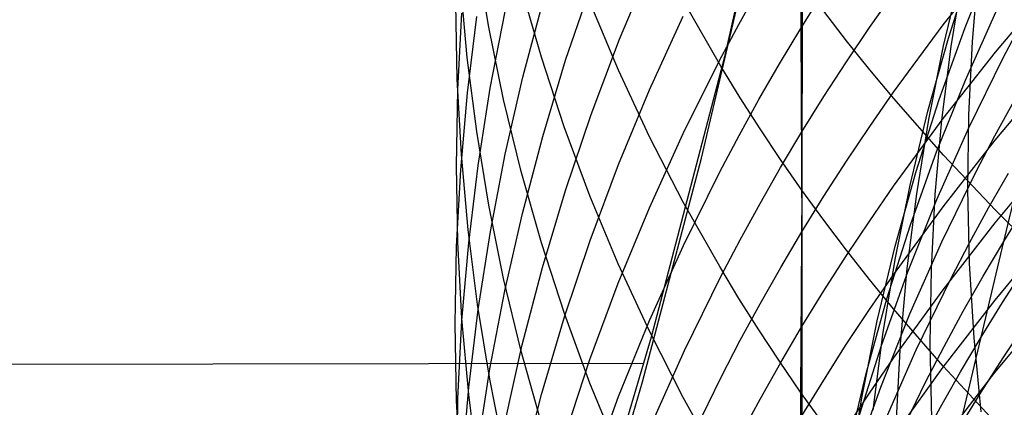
# Model space of a CAD drawing. Extents: x -383 to 1849, y -1185 to -529.
# Tile 658 of 870: x 1772.6 to 1778.16, y -1093.63 to -1091.45. Entities that reach past the tile are written whole.
import ezdxf

# ---------------------------------------------------------------- set-up
doc = ezdxf.new("R2010")
doc.units = 0
doc.layers.add('PREDEFINITO', color=7, linetype='CONTINUOUS')

msp = doc.modelspace()

# ---------------------------------------------------------------- linework, layer by layer
at = {"layer": 'PREDEFINITO'}
for p, q in [((1776.9373, -1090.0621, 438.862), (1776.576, -1091.6555, 438.8476)), ((1777.0059, -1090.8743, 607.4679), (1777.0068, -1091.4961, 605.9934)), ((1776.4477, -1092.2266, 438.8401), (1776.7435, -1090.958, 438.8525)), ((1775.2467, -1091.4889, 626.7547), (1775.1782, -1091.0786, 626.494)), ((1777.8113, -1091.4751, 602.6325), (1778.1053, -1091.1042, 602.5139)), ((1777.9344, -1091.4902, 538.3292), (1778.0965, -1091.0896, 538.556)), ((1775.9846, -1091.5568, 611.2479), (1776.1598, -1091.1386, 611.067)), ((1777.8129, -1091.5936, 534.3), (1777.9116, -1091.1818, 534.5476)), ((1777.8397, -1091.5507, 536.328), (1777.9702, -1091.1436, 536.5657)), ((1777.8549, -1091.5973, 532.256), (1777.9223, -1091.1837, 532.5121)), ((1777.9755, -1091.5695, 530.1934), (1778.011, -1091.1555, 530.4569)), ((1775.1251, -1091.6604, 624.7584), (1775.087, -1091.2417, 624.5038)), ((1777.0141, -1091.2313, 635.5498), (1777.0134, -1092.4072, 634.0628)), ((1775.5435, -1091.6569, 629.0202), (1775.4293, -1091.26, 628.7569)), ((1775.6803, -1091.6751, 613.1073), (1775.8252, -1091.2499, 612.9134)), ((1776.6574, -1091.4732, 607.6992), (1776.7697, -1091.2716, 607.6213)), ((1777.0068, -1091.4961, 605.9934), (1777.1305, -1091.2989, 605.9217)), ((1777.3957, -1091.4894, 604.3017), (1777.5305, -1091.2972, 604.2361)), ((1778.105, -1091.6297, 601.0357), (1778.4124, -1091.2661, 600.9273)), ((1775.069, -1091.7817, 622.777), (1775.0612, -1091.3562, 622.5297)), ((1775.4386, -1091.7711, 614.9958), (1775.5527, -1091.341, 614.7893)), ((1775.9781, -1091.7316, 631.2905), (1775.8182, -1091.3521, 631.0278)), ((1776.5566, -1091.7092, 633.5589), (1776.351, -1091.3506, 633.2999)), ((1775.0723, -1091.8402, 620.8001), (1775.0952, -1091.4101, 620.5613)), ((1775.2552, -1091.8333, 616.9081), (1775.339, -1091.401, 616.6899)), ((1777.2653, -1091.5649, 635.8008), (1777.1379, -1091.399, 635.676)), ((1777.9363, -1091.787, 540.0982), (1778.1145, -1091.3878, 540.3152)), ((1775.1261, -1091.8591, 618.8445), (1775.1794, -1091.4275, 618.6159)), ((1776.1534, -1091.8418, 609.5924), (1776.3437, -1091.4264, 609.4225)), ((1778.1495, -1091.6606, 542.0662), (1778.2526, -1091.4652, 542.1689)), ((1775.3304, -1091.8969, 627.0139), (1775.2467, -1091.4889, 626.7547)), ((1776.5488, -1091.6767, 607.7777), (1776.6574, -1091.4732, 607.6992)), ((1776.8869, -1091.6954, 606.0659), (1777.0068, -1091.4961, 605.9934)), ((1777.0068, -1091.4961, 605.9934), (1777.0139, -1092.6419, 603.0055)), ((1777.2646, -1091.6837, 604.3681), (1777.3957, -1091.4894, 604.3017)), ((1777.5311, -1091.8552, 602.754), (1777.8113, -1091.4751, 602.6325)), ((1777.7875, -1091.8964, 538.1012), (1777.9344, -1091.4902, 538.3292)), ((1778.1523, -1092.6976, 547.0981), (1778.4366, -1091.5194, 544.0039)), ((1775.8246, -1091.9806, 611.4311), (1775.9846, -1091.5568, 611.2479)), ((1777.3965, -1091.729, 635.9243), (1777.2653, -1091.5649, 635.8008)), ((1777.7244, -1091.9626, 536.0896), (1777.8397, -1091.5507, 536.328)), ((1777.9552, -1091.9855, 529.9308), (1777.9755, -1091.5695, 530.1934)), ((1777.7293, -1092.0092, 534.0521), (1777.8129, -1091.5936, 534.3)), ((1777.8027, -1092.0137, 532.0002), (1777.8549, -1091.5973, 532.256)), ((1777.811, -1092.0029, 601.1469), (1778.105, -1091.6297, 601.0357)), ((1775.1784, -1092.0776, 625.012), (1775.1251, -1091.6604, 624.7584)), ((1775.6729, -1092.0501, 629.281), (1775.5435, -1091.6569, 629.0202)), ((1775.5507, -1092.1048, 613.3032), (1775.6803, -1091.6751, 613.1073)), ((1776.576, -1091.6555, 438.8476), (1776.1628, -1093.2359, 438.8347)), ((1776.3431, -1092.0888, 607.9369), (1776.5488, -1091.6767, 607.7777)), ((1777.1371, -1091.8802, 604.4352), (1777.2646, -1091.6837, 604.3681)), ((1777.9547, -1092.0568, 541.8596), (1778.1495, -1091.6606, 542.0662)), ((1776.1533, -1092.1061, 631.5498), (1775.9781, -1091.7316, 631.2905)), ((1776.665, -1091.8862, 633.6866), (1776.5566, -1091.7092, 633.5589)), ((1776.7708, -1091.8967, 606.1391), (1776.8869, -1091.6954, 606.0659)), ((1777.5312, -1091.8913, 636.0464), (1777.3965, -1091.729, 635.9243)), ((1775.0921, -1092.2066, 623.024), (1775.069, -1091.7817, 622.777)), ((1775.3396, -1092.2046, 615.2041), (1775.4386, -1091.7711, 614.9958)), ((1777.7734, -1092.1923, 539.8798), (1777.9363, -1091.787, 540.0982)), ((1778.1034, -1092.1257, 599.5486), (1778.4104, -1091.7602, 599.4475)), ((1775.0647, -1092.2708, 621.0392), (1775.0723, -1091.8402, 620.8001)), ((1775.1867, -1092.2681, 617.1275), (1775.2552, -1091.8333, 616.9081)), ((1775.9783, -1092.2634, 609.7649), (1776.1534, -1091.8418, 609.5924)), ((1777.3963, -1092.0486, 602.8158), (1777.5311, -1091.8552, 602.754)), ((1775.088, -1092.2921, 619.0739), (1775.1261, -1091.8591, 618.8445)), ((1775.4294, -1092.3022, 627.2714), (1775.3304, -1091.8969, 627.0139)), ((1776.6585, -1092.1, 606.213), (1776.7708, -1091.8967, 606.1391)), ((1776.7773, -1092.0615, 633.8132), (1776.665, -1091.8862, 633.6866)), ((1777.0134, -1092.0789, 604.5031), (1777.1371, -1091.8802, 604.4352)), ((1777.8115, -1092.2101, 636.2864), (1777.5312, -1091.8913, 636.0464)), ((1777.656, -1092.3078, 537.8721), (1777.7875, -1091.8964, 538.1012)), ((1778.1028, -1092.1003, 543.7118), (1778.2103, -1091.9047, 543.8096)), ((1777.6244, -1092.3786, 535.8506), (1777.7244, -1091.9626, 536.0896)), ((1775.6798, -1092.4095, 611.6165), (1775.8246, -1091.9806, 611.4311)), ((1777.5308, -1092.3853, 601.2609), (1777.811, -1092.0029, 601.1469)), ((1777.661, -1092.428, 533.8043), (1777.7293, -1092.0092, 534.0521)), ((1777.7657, -1092.4324, 531.745), (1777.8027, -1092.0137, 532.0002)), ((1777.95, -1092.4028, 529.6694), (1777.9552, -1091.9855, 529.9308)), ((1775.2469, -1092.493, 625.2646), (1775.1784, -1092.0776, 625.012)), ((1775.8176, -1092.4393, 629.5392), (1775.6729, -1092.0501, 629.281)), ((1776.8934, -1092.2352, 633.9386), (1776.7773, -1092.0615, 633.8132)), ((1776.8935, -1092.2796, 604.5716), (1777.0134, -1092.0789, 604.5031)), ((1777.2651, -1092.2442, 602.8784), (1777.3963, -1092.0486, 602.8158)), ((1777.7752, -1092.4597, 541.6514), (1777.9547, -1092.0568, 541.8596)), ((1775.4363, -1092.5384, 613.501), (1775.5507, -1092.1048, 613.3032)), ((1776.1527, -1092.5076, 608.0986), (1776.3431, -1092.0888, 607.9369)), ((1776.3437, -1092.4753, 631.8054), (1776.1533, -1092.1061, 631.5498)), ((1776.55, -1092.3051, 606.2876), (1776.6585, -1092.1, 606.213)), ((1777.8096, -1092.5008, 599.6524), (1778.1034, -1092.1257, 599.5486)), ((1777.9993, -1092.2978, 543.6134), (1778.1028, -1092.1003, 543.7118)), ((1775.1303, -1092.6306, 623.2705), (1775.0921, -1092.2066, 623.024)), ((1775.2559, -1092.6412, 615.4137), (1775.3396, -1092.2046, 615.2041)), ((1776.1149, -1093.4881, 438.8291), (1776.4477, -1092.2266, 438.8401)), ((1777.0134, -1092.4072, 634.0628), (1776.8934, -1092.2352, 633.9386)), ((1777.1377, -1092.442, 602.9416), (1777.2651, -1092.2442, 602.8784)), ((1777.6257, -1092.6034, 539.6601), (1777.7734, -1092.1923, 539.8798)), ((1778.1055, -1092.5212, 636.5205), (1777.8115, -1092.2101, 636.2864)), ((1778.1033, -1092.5919, 598.0507), (1778.4103, -1092.2245, 597.9568)), ((1775.0723, -1092.7014, 621.2783), (1775.0647, -1092.2708, 621.0392)), ((1775.0651, -1092.7261, 619.3038), (1775.088, -1092.2921, 619.0739)), ((1775.1335, -1092.7048, 617.348), (1775.1867, -1092.2681, 617.1275)), ((1775.5436, -1092.7042, 627.5268), (1775.4294, -1092.3022, 627.2714)), ((1775.8184, -1092.6906, 609.9396), (1775.9783, -1092.2634, 609.7649)), ((1776.7774, -1092.4823, 604.6409), (1776.8935, -1092.2796, 604.5716)), ((1777.8036, -1092.6983, 543.4153), (1777.9993, -1092.2978, 543.6134)), ((1776.3446, -1092.7206, 606.4388), (1776.55, -1092.3051, 606.2876)), ((1777.5397, -1092.7239, 537.6424), (1777.656, -1092.3078, 537.8721)), ((1778.0669, -1092.5077, 545.3613), (1778.1784, -1092.3122, 545.4544)), ((1775.5502, -1092.8429, 611.8039), (1775.6798, -1092.4095, 611.6165)), ((1777.0134, -1092.4072, 634.0628), (1777.0064, -1093.546, 632.5466)), ((1777.1371, -1092.5773, 634.1856), (1777.0134, -1092.4072, 634.0628)), ((1777.396, -1092.5799, 601.3189), (1777.5308, -1092.3853, 601.2609)), ((1777.5396, -1092.7985, 535.6115), (1777.6244, -1092.3786, 535.8506)), ((1777.9599, -1092.8211, 529.4095), (1777.95, -1092.4028, 529.6694)), ((1775.9776, -1092.8239, 629.7943), (1775.8176, -1092.4393, 629.5392)), ((1777.0139, -1092.6419, 603.0055), (1777.1377, -1092.442, 602.9416)), ((1777.6079, -1092.8496, 533.5567), (1777.661, -1092.428, 533.8043)), ((1777.611, -1092.869, 541.4417), (1777.7752, -1092.4597, 541.6514)), ((1777.7439, -1092.853, 531.4907), (1777.7657, -1092.4324, 531.745)), ((1775.3306, -1092.9061, 625.5157), (1775.2469, -1092.493, 625.2646)), ((1775.9776, -1092.9325, 608.2627), (1776.1527, -1092.5076, 608.0986)), ((1776.5494, -1092.8386, 632.0569), (1776.3437, -1092.4753, 631.8054)), ((1776.6651, -1092.687, 604.7108), (1776.7774, -1092.4823, 604.6409)), ((1777.5296, -1092.8851, 599.7588), (1777.8096, -1092.5008, 599.6524)), ((1777.9591, -1092.7052, 545.2678), (1778.0669, -1092.5077, 545.3613)), ((1778.4128, -1092.8244, 636.7487), (1778.1055, -1092.5212, 636.5205)), ((1778.1523, -1092.6976, 547.0981), (1778.2722, -1092.5046, 547.1858)), ((1775.3371, -1092.9756, 613.7004), (1775.4363, -1092.5384, 613.501)), ((1777.2645, -1092.7457, 634.3072), (1777.1371, -1092.5773, 634.1856)), ((1777.2648, -1092.7767, 601.3776), (1777.396, -1092.5799, 601.3189)), ((1775.1839, -1093.0532, 623.5161), (1775.1303, -1092.6306, 623.2705)), ((1777.4933, -1093.0198, 539.4396), (1777.6257, -1092.6034, 539.6601)), ((1777.8096, -1092.969, 598.1471), (1778.1033, -1092.5919, 598.0507)), ((1775.1874, -1093.0803, 615.6246), (1775.2559, -1092.6412, 615.4137)), ((1775.6738, -1093.1228, 610.1165), (1775.8184, -1092.6906, 609.9396)), ((1776.5566, -1092.8936, 604.7814), (1776.6651, -1092.687, 604.7108)), ((1776.894, -1092.8439, 603.0701), (1777.0139, -1092.6419, 603.0055)), ((1777.0139, -1092.6419, 603.0055), (1777.0137, -1093.1768, 601.4968)), ((1778.1031, -1093.0275, 596.5441), (1778.41, -1092.6581, 596.4574)), ((1775.0574, -1093.1606, 619.534), (1775.0651, -1092.7261, 619.3038)), ((1775.0951, -1093.1314, 621.5171), (1775.0723, -1092.7014, 621.2783)), ((1775.0954, -1093.143, 617.5692), (1775.1335, -1092.7048, 617.348)), ((1775.673, -1093.1025, 627.7799), (1775.5436, -1092.7042, 627.5268)), ((1776.1543, -1093.1429, 606.5924), (1776.3446, -1092.7206, 606.4388)), ((1777.3957, -1092.9122, 634.4274), (1777.2645, -1092.7457, 634.3072)), ((1777.4387, -1093.1443, 537.4122), (1777.5397, -1092.7239, 537.6424)), ((1777.6232, -1093.1055, 543.2157), (1777.8036, -1092.6983, 543.4153)), ((1777.8552, -1092.9046, 545.1738), (1777.9591, -1092.7052, 545.2678)), ((1778.0242, -1093.2362, 548.6643), (1778.1523, -1092.6976, 547.0981)), ((1778.0362, -1092.8927, 547.0099), (1778.1523, -1092.6976, 547.0981)), ((1777.1374, -1092.9757, 601.4369), (1777.2648, -1092.7767, 601.3776)), ((1777.47, -1093.2216, 535.3723), (1777.5396, -1092.7985, 535.6115)), ((1775.4358, -1093.2803, 611.993), (1775.5502, -1092.8429, 611.8039)), ((1776.1528, -1093.2035, 630.0461), (1775.9776, -1092.8239, 629.7943)), ((1776.6579, -1093.018, 632.181), (1776.5494, -1092.8386, 632.0569)), ((1776.7779, -1093.048, 603.1354), (1776.894, -1092.8439, 603.0701)), ((1777.57, -1093.2736, 533.3098), (1777.6079, -1092.8496, 533.5567)), ((1777.7372, -1093.275, 531.2376), (1777.7439, -1092.853, 531.4907)), ((1777.9849, -1093.2398, 529.1514), (1777.9599, -1092.8211, 529.4095)), ((1778.1445, -1093.0415, 548.7477), (1778.2686, -1092.8489, 548.8305)), ((1775.4296, -1093.3164, 625.7651), (1775.3306, -1092.9061, 625.5157)), ((1776.3511, -1093.3121, 604.9244), (1776.5566, -1092.8936, 604.7814)), ((1777.395, -1093.0807, 599.8129), (1777.5296, -1092.8851, 599.7588)), ((1777.5305, -1093.0768, 634.5462), (1777.3957, -1092.9122, 634.4274)), ((1777.462, -1093.284, 541.2309), (1777.611, -1092.869, 541.4417)), ((1777.6589, -1093.3089, 544.9846), (1777.8552, -1092.9046, 545.1738)), ((1777.9239, -1093.0899, 546.9213), (1778.0362, -1092.8927, 547.0099)), ((1775.8176, -1093.363, 608.429), (1775.9776, -1092.9325, 608.2627)), ((1777.5297, -1093.3554, 598.2458), (1777.8096, -1092.969, 598.1471)), ((1775.2531, -1093.4158, 613.9011), (1775.3371, -1092.9756, 613.7004)), ((1776.7703, -1093.1957, 632.3041), (1776.6579, -1093.018, 632.181)), ((1777.0137, -1093.1768, 601.4968), (1777.1374, -1092.9757, 601.4369)), ((1777.3762, -1093.441, 539.2182), (1777.4933, -1093.0198, 539.4396)), ((1775.1341, -1093.5213, 615.8364), (1775.1874, -1093.0803, 615.6246)), ((1775.2526, -1093.4739, 623.7606), (1775.1839, -1093.0532, 623.5161)), ((1776.6656, -1093.254, 603.2012), (1776.7779, -1093.048, 603.1354)), ((1777.2639, -1093.2785, 599.8676), (1777.395, -1093.0807, 599.8129)), ((1777.8107, -1093.4003, 634.7798), (1777.5305, -1093.0768, 634.5462)), ((1777.8096, -1093.4066, 596.6331), (1778.1031, -1093.0275, 596.5441)), ((1778.0242, -1093.2362, 548.6643), (1778.1445, -1093.0415, 548.7477)), ((1778.1028, -1093.4355, 595.0286), (1778.4097, -1093.0645, 594.9492)), ((1775.1332, -1093.5606, 621.7554), (1775.0951, -1093.1314, 621.5171)), ((1775.5443, -1093.5595, 610.2951), (1775.6738, -1093.1228, 610.1165)), ((1775.8177, -1093.4967, 628.0304), (1775.673, -1093.1025, 627.7799)), ((1777.4582, -1093.5191, 543.0148), (1777.6232, -1093.1055, 543.2157)), ((1777.8155, -1093.289, 546.8321), (1777.9239, -1093.0899, 546.9213)), ((1775.065, -1093.5951, 619.7641), (1775.0574, -1093.1606, 619.534)), ((1775.0725, -1093.5822, 617.7908), (1775.0954, -1093.143, 617.5692)), ((1775.9794, -1093.5713, 606.7483), (1776.1543, -1093.1429, 606.5924)), ((1776.8938, -1093.38, 601.5574), (1777.0137, -1093.1768, 601.4968)), ((1777.0137, -1093.1768, 601.4968), (1777.0128, -1093.6806, 599.9789)), ((1777.3529, -1093.5684, 537.1817), (1777.4387, -1093.1443, 537.4122)), ((1778.1495, -1093.3525, 550.4002), (1778.2776, -1093.1605, 550.4781)), ((1776.1628, -1093.2359, 438.8347), (1775.6985, -1094.8018, 438.8232)), ((1776.3432, -1093.5776, 630.2943), (1776.1528, -1093.2035, 630.0461)), ((1776.8864, -1093.3717, 632.4259), (1776.7703, -1093.1957, 632.3041)), ((1777.4156, -1093.6475, 535.1334), (1777.47, -1093.2216, 535.3723)), ((1777.9044, -1093.7429, 550.2428), (1778.0242, -1093.2362, 548.6643)), ((1777.9077, -1093.433, 548.5806), (1778.0242, -1093.2362, 548.6643)), ((1778.0249, -1093.6586, 528.8953), (1777.9849, -1093.2398, 529.1514)), ((1775.3366, -1093.7213, 612.1837), (1775.4358, -1093.2803, 611.993)), ((1776.5571, -1093.4619, 603.2677), (1776.6656, -1093.254, 603.2012)), ((1777.1365, -1093.4785, 599.923), (1777.2639, -1093.2785, 599.8676)), ((1777.3283, -1093.7043, 541.0192), (1777.462, -1093.284, 541.2309)), ((1777.5472, -1093.6994, 533.0637), (1777.57, -1093.2736, 533.3098)), ((1777.7109, -1093.4899, 546.7426), (1777.8155, -1093.289, 546.8321)), ((1777.7456, -1093.6979, 530.9859), (1777.7372, -1093.275, 531.2376)), ((1775.5439, -1093.7234, 626.0125), (1775.4296, -1093.3164, 625.7651)), ((1776.1608, -1093.7375, 605.0697), (1776.3511, -1093.3121, 604.9244)), ((1777.3951, -1093.552, 598.2961), (1777.5297, -1093.3554, 598.2458)), ((1777.4778, -1093.7199, 544.7938), (1777.6589, -1093.3089, 544.9846)), ((1778.0251, -1093.5466, 550.3217), (1778.1495, -1093.3525, 550.4002)), ((1776.1208, -1093.3859, 438.8335), (1589.7278, -1093.5904, 447.3003)), ((1775.6729, -1093.7987, 608.5972), (1775.8176, -1093.363, 608.429)), ((1776.7777, -1093.5853, 601.6186), (1776.8938, -1093.38, 601.5574)), ((1777.0064, -1093.546, 632.5466), (1776.8864, -1093.3717, 632.4259)), ((1777.5298, -1093.7951, 596.7243), (1777.8096, -1093.4066, 596.6331)), ((1778.1048, -1093.7161, 635.0077), (1777.8107, -1093.4003, 634.7798)), ((1775.1843, -1093.8585, 614.103), (1775.2531, -1093.4158, 613.9011)), ((1776.3516, -1093.8833, 603.4024), (1776.5571, -1093.4619, 603.2677)), ((1777.2743, -1093.8664, 538.9964), (1777.3762, -1093.441, 539.2182)), ((1777.795, -1093.6318, 548.4963), (1777.9077, -1093.433, 548.5806)), ((1777.8092, -1093.8163, 595.1102), (1778.1028, -1093.4355, 595.0286)), ((1775.096, -1093.9638, 616.0489), (1775.1341, -1093.5213, 615.8364)), ((1775.3365, -1093.8922, 624.0037), (1775.2526, -1093.4739, 623.7606)), ((1775.7458, -1094.7416, 438.8194), (1776.1149, -1093.4881, 438.8291)), ((1775.9776, -1093.8863, 628.2779), (1775.8177, -1093.4967, 628.0304)), ((1777.0128, -1093.6806, 599.9789), (1777.1365, -1093.4785, 599.923)), ((1777.3084, -1093.9385, 542.8127), (1777.4582, -1093.5191, 543.0148)), ((1777.5133, -1093.8973, 546.5623), (1777.7109, -1093.4899, 546.7426)), ((1775.1864, -1093.9882, 621.9929), (1775.1332, -1093.5606, 621.7554)), ((1775.4301, -1094.0003, 610.4755), (1775.5443, -1093.5595, 610.2951)), ((1775.8196, -1094.0055, 606.9062), (1775.9794, -1093.5713, 606.7483)), ((1776.5488, -1093.9458, 630.5386), (1776.3432, -1093.5776, 630.2943)), ((1777.0064, -1093.546, 632.5466), (1777.0059, -1094.6626, 631.0141)), ((1777.1302, -1093.7184, 632.666), (1777.0064, -1093.546, 632.5466)), ((1777.264, -1093.7508, 598.3469), (1777.3951, -1093.552, 598.2961)), ((1777.2824, -1093.9958, 536.9513), (1777.3529, -1093.5684, 537.1817)), ((1777.9044, -1093.7429, 550.2428), (1778.0251, -1093.5466, 550.3217)), ((1775.0649, -1094.0219, 618.0128), (1775.0725, -1093.5822, 617.7908)), ((1775.0878, -1094.0291, 619.994), (1775.065, -1093.5951, 619.7641)), ((1776.6654, -1093.7926, 601.6804), (1776.7777, -1093.5853, 601.6186)), ((1777.6862, -1093.8326, 548.4116), (1777.795, -1093.6318, 548.4963))]:
    msp.add_line(p, q, dxfattribs=at)

doc.saveas('drawing.dxf')
